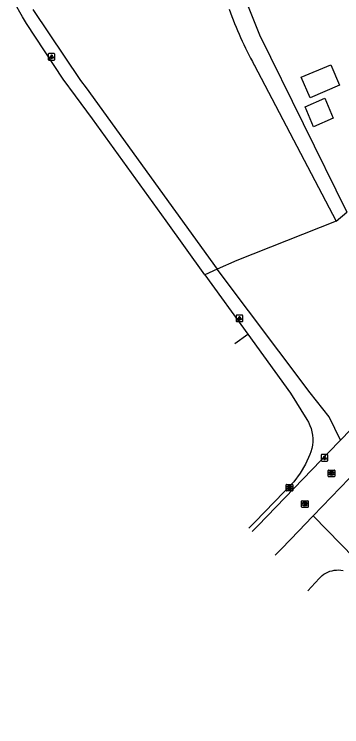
# Model space of a CAD drawing. Extents: x 158474 to 159560, y 388525 to 389605.
# Drawn here: x 158476.9 to 158526.8, y 388970.1 to 389078.8 of the extents above; entities that cross this region are included whole.
import ezdxf

# ---------------------------------------------------------------- set-up
doc = ezdxf.new("R2010")
doc.units = 0
for name, color, linetype in [('IMGEO_Berm_groen', 7, 'Continuous'), ('IMGEO_Erf', 7, 'Continuous'), ('IMGEO_Fietspad_gesloten', 7, 'Continuous'), ('IMGEO_Greppel_droge_sloot', 7, 'Continuous'), ('IMGEO_Kolk', 7, 'Continuous'), ('IMGEO_Lichtpunt', 7, 'Continuous'), ('IMGEO_Loofbos', 7, 'Continuous'), ('IMGEO_Pand', 7, 'Continuous'), ('IMGEO_Rijbaan_lokaal_open', 7, 'Continuous'), ('IMGEO_Rioolput', 7, 'Continuous'), ('IMGEO_Waterloop', 7, 'Continuous')]:
    doc.layers.add(name, color=color, linetype=linetype)

msp = doc.modelspace()

# ---------------------------------------------------------------- linework, layer by layer
at = {"layer": 'IMGEO_Berm_groen'}
for points in [[(158507.8, 389039.91), (158505.93, 389039.07)], [(158526.58, 389013.83), (158524.84, 389017.39), (158521.96, 389021.04), (158507.8, 389039.91)]]:
    msp.add_lwpolyline(points, dxfattribs=at)
at = {"layer": 'IMGEO_Erf'}
msp.add_lwpolyline([(158555.38, 388970.1), (158542.24, 388983.17), (158528.74, 388995.85), (158522.42, 389002.29)], dxfattribs=at)
at = {"layer": 'IMGEO_Fietspad_gesloten'}
for points in [[(158505.93, 389039.07), (158500, 389047.31), (158488.81, 389062.85), (158486.22, 389066.39), (158484.33, 389068.93), (158478.74, 389077.41), (158478.12, 389078.4), (158476.88, 389080.68)], [(158505.93, 389039.07), (158512.45, 389030.02)], [(158510.51, 389028.57), (158512.45, 389030.02)], [(158512.45, 389030.02), (158518.96, 389020.98), (158521.47, 389016.96), (158521.7, 389016.56), (158521.92, 389016.09), (158522.1, 389015.61), (158522.23, 389015.11), (158522.32, 389014.61), (158522.36, 389014.1), (158522.36, 389013.58), (158522.31, 389013.07), (158522.22, 389012.57), (158522.08, 389012.07), (158521.91, 389011.66), (158521.23, 389010.19), (158520.42, 389008.79), (158519.49, 389007.47), (158513.51, 389001.34), (158512.6, 389000.41), (158512.6, 389000.41)]]:
    msp.add_lwpolyline(points, dxfattribs=at)
at = {"layer": 'IMGEO_Greppel_droge_sloot'}
for points in [[(158502.14, 389112.9), (158501.95, 389108.47), (158502.04, 389106.94), (158502.37, 389105.45), (158514.24, 389075.69), (158527.57, 389048.61)], [(158513.44, 389071.07), (158525.91, 389047.24)], [(158525.91, 389047.24), (158527.57, 389048.61)]]:
    msp.add_lwpolyline(points, dxfattribs=at)
msp.add_arc((158563.89, 389098.77), 57.55, 199.4806, 208.7726, dxfattribs=at)
at = {"layer": 'IMGEO_Kolk'}
for p, q in [((158524.7, 389008.34), (158524.7, 389009.19)), ((158524.78, 389009.26), (158525.63, 389009.26)), ((158525.19, 389009.04), (158525.22, 389009.04)), ((158525.7, 389009.19), (158525.7, 389008.34)), ((158525.63, 389008.26), (158524.78, 389008.26)), ((158525.21, 389008.48), (158525.19, 389008.48))]:
    msp.add_line(p, q, dxfattribs=at)
for points in [[(158524.7, 389008.34), (158524.7, 389009.19)], [(158524.78, 389009.26), (158525.63, 389009.26)], [(158525.7, 389009.19), (158525.7, 389008.34)], [(158525.63, 389008.26), (158524.78, 389008.26)], [(158525.02, 389008.96), (158525.15, 389008.96), (158525.15, 389008.81), (158525.28, 389008.96), (158525.44, 389008.96), (158525.3, 389008.81), (158525.45, 389008.56), (158525.3, 389008.56), (158525.21, 389008.73), (158525.15, 389008.66), (158525.15, 389008.56), (158525.02, 389008.56), (158525.02, 389008.96)]]:
    msp.add_lwpolyline(points, dxfattribs=at)
for centre, start, end in [((158524.78, 389009.19), 91.552, 178.448), ((158524.78, 389009.19), 91.552, 178.448), ((158525.63, 389009.19), 1.552, 88.448), ((158525.63, 389009.19), 1.552, 88.448), ((158524.78, 389008.34), 181.552, 268.448), ((158524.78, 389008.34), 181.552, 268.448), ((158525.63, 389008.34), 271.552, 358.448), ((158525.63, 389008.34), 271.552, 358.448)]:
    msp.add_arc(centre, 0.0765, start, end, dxfattribs=at)
for centre, major_axis, ratio, start_param, end_param in [((158525.19, 389008.76), (-0.387, 0.002), 0.722429, 4.712389, 7.853982), ((158525.21, 389008.76), (-0.39, 0.002), 0.717154, 1.570796, 4.712389)]:
    msp.add_ellipse(centre, major_axis=major_axis, ratio=ratio, start_param=start_param, end_param=end_param, dxfattribs=at)
at = {"layer": 'IMGEO_Lichtpunt'}
for p, q in [((158482.06, 389072.72), (158482.06, 389071.91)), ((158482.06, 389072.72), (158482.06, 389071.91)), ((158482.96, 389072.81), (158482.16, 389072.81)), ((158482.96, 389072.81), (158482.16, 389072.81)), ((158483.06, 389071.91), (158483.06, 389072.72)), ((158483.06, 389071.91), (158483.06, 389072.72)), ((158482.16, 389071.82), (158482.96, 389071.82)), ((158482.16, 389071.82), (158482.96, 389071.82)), ((158510.69, 389032.82), (158510.69, 389032.01)), ((158510.69, 389032.82), (158510.69, 389032.01)), ((158511.6, 389032.91), (158510.79, 389032.91)), ((158511.6, 389032.91), (158510.79, 389032.91)), ((158510.79, 389031.92), (158511.6, 389031.92)), ((158510.79, 389031.92), (158511.6, 389031.92)), ((158511.69, 389032.01), (158511.69, 389032.82)), ((158511.69, 389032.01), (158511.69, 389032.82)), ((158523.65, 389011.55), (158523.65, 389010.74)), ((158523.65, 389011.55), (158523.65, 389010.74)), ((158524.55, 389011.65), (158523.75, 389011.65)), ((158524.55, 389011.65), (158523.75, 389011.65)), ((158524.65, 389010.74), (158524.65, 389011.55)), ((158524.65, 389010.74), (158524.65, 389011.55)), ((158523.75, 389010.65), (158524.55, 389010.65)), ((158523.75, 389010.65), (158524.55, 389010.65))]:
    msp.add_line(p, q, dxfattribs=at)
for points in [[(158482.44, 389072.38), (158482.47, 389072.35), (158482.29, 389072.09), (158482.25, 389072.12), (158482.44, 389072.38)], [(158482.54, 389072.33), (158482.59, 389072.33), (158482.59, 389072.01), (158482.54, 389072.01), (158482.54, 389072.33)], [(158482.65, 389072.35), (158482.69, 389072.38), (158482.87, 389072.12), (158482.83, 389072.09), (158482.65, 389072.35)], [(158511.07, 389032.48), (158511.11, 389032.46), (158510.92, 389032.19), (158510.88, 389032.22), (158511.07, 389032.48)], [(158511.17, 389032.44), (158511.22, 389032.44), (158511.22, 389032.11), (158511.17, 389032.11), (158511.17, 389032.44)], [(158511.28, 389032.46), (158511.32, 389032.48), (158511.5, 389032.22), (158511.47, 389032.19), (158511.28, 389032.46)], [(158524.03, 389011.21), (158524.06, 389011.19), (158523.88, 389010.92), (158523.84, 389010.95), (158524.03, 389011.21)], [(158524.24, 389011.19), (158524.28, 389011.21), (158524.46, 389010.95), (158524.42, 389010.92), (158524.24, 389011.19)], [(158524.13, 389011.17), (158524.18, 389011.17), (158524.18, 389010.84), (158524.13, 389010.84), (158524.13, 389011.17)]]:
    msp.add_lwpolyline(points, dxfattribs=at)
for centre in [(158482.56, 389072.52), (158511.19, 389032.62), (158524.15, 389011.35)]:
    msp.add_circle(centre, 0.0994, dxfattribs=at)
for centre, start, end in [((158482.16, 389072.72), 90, 180), ((158482.16, 389072.72), 90, 180), ((158482.96, 389072.72), 0, 90), ((158482.96, 389072.72), 0, 90), ((158482.16, 389071.91), 180, 270), ((158482.16, 389071.91), 180, 270), ((158482.96, 389071.91), 270, 0), ((158482.96, 389071.91), 270, 360), ((158510.79, 389032.82), 90, 180), ((158510.79, 389032.82), 90, 180), ((158510.79, 389032.01), 180, 270), ((158510.79, 389032.01), 180, 270), ((158511.6, 389032.82), 0, 90), ((158511.6, 389032.82), 0, 90), ((158511.6, 389032.01), 270, 0), ((158511.6, 389032.01), 270, 360), ((158523.75, 389011.55), 90, 180), ((158523.75, 389011.55), 90, 180), ((158524.55, 389011.55), 0, 90), ((158524.55, 389011.55), 0, 90), ((158523.75, 389010.74), 180, 270), ((158523.75, 389010.74), 180, 270), ((158524.55, 389010.74), 270, 0), ((158524.55, 389010.74), 270, 360)]:
    msp.add_arc(centre, 0.0946, start, end, dxfattribs=at)
at = {"layer": 'IMGEO_Loofbos'}
for points in [[(158479.73, 389079.54), (158486.99, 389068.7), (158487.85, 389067.57), (158501.46, 389048.7), (158507.8, 389039.91)], [(158525.91, 389047.24), (158510.77, 389041.23), (158507.8, 389039.91)]]:
    msp.add_lwpolyline(points, dxfattribs=at)
at = {"layer": 'IMGEO_Pand'}
for points in [[(158526.44, 389067.99), (158521.96, 389066.07), (158520.61, 389069.2), (158525.1, 389071.12), (158526.44, 389067.99)], [(158525.49, 389062.94), (158522.49, 389061.66), (158521.19, 389064.71), (158524.19, 389065.99), (158525.49, 389062.94)]]:
    msp.add_lwpolyline(points, dxfattribs=at)
at = {"layer": 'IMGEO_Rijbaan_lokaal_open'}
for points in [[(158535.49, 389022.72), (158531.84, 389019.26), (158530.17, 389017.57), (158529.56, 389016.94), (158526.58, 389013.83)], [(158522.42, 389002.29), (158527.91, 389007.98), (158535.58, 389015.74)], [(158513.13, 388999.9), (158513.13, 388999.9), (158513.23, 389000), (158514.02, 389000.82), (158526.35, 389013.6), (158526.58, 389013.83)], [(158522.42, 389002.29), (158522.26, 389002.12), (158520.22, 389000), (158517.58, 388997.26), (158516.64, 388996.28), (158516.64, 388996.28)]]:
    msp.add_lwpolyline(points, dxfattribs=at)
at = {"layer": 'IMGEO_Rioolput'}
for p, q in [((158518.32, 389006.15), (158518.32, 389007.01)), ((158518.39, 389007.08), (158519.25, 389007.08)), ((158518.81, 389006.86), (158518.83, 389006.86)), ((158519.32, 389007.01), (158519.32, 389006.15)), ((158519.25, 389006.08), (158518.39, 389006.08)), ((158518.83, 389006.3), (158518.8, 389006.3)), ((158520.66, 389003.65), (158520.66, 389004.5)), ((158520.74, 389004.58), (158521.59, 389004.58)), ((158521.15, 389004.36), (158521.18, 389004.36)), ((158521.17, 389003.8), (158521.15, 389003.8)), ((158521.66, 389004.5), (158521.66, 389003.65)), ((158521.59, 389003.58), (158520.74, 389003.58))]:
    msp.add_line(p, q, dxfattribs=at)
for points in [[(158518.32, 389006.15), (158518.32, 389007.01)], [(158518.39, 389007.08), (158519.25, 389007.08)], [(158519.32, 389007.01), (158519.32, 389006.15)], [(158519.25, 389006.08), (158518.39, 389006.08)], [(158518.91, 389006.78), (158518.66, 389006.78), (158518.66, 389006.38)], [(158518.66, 389006.38), (158518.78, 389006.38), (158518.78, 389006.54), (158518.79, 389006.54)], [(158518.83, 389006.7), (158518.78, 389006.7), (158518.78, 389006.62)], [(158518.78, 389006.62), (158518.83, 389006.62)], [(158518.84, 389006.51), (158518.91, 389006.38), (158519.05, 389006.38), (158518.98, 389006.51)], [(158520.66, 389003.65), (158520.66, 389004.5)], [(158520.74, 389004.58), (158521.59, 389004.58)], [(158521.25, 389004.27), (158521, 389004.28), (158521, 389003.88)], [(158521, 389003.88), (158521.12, 389003.88), (158521.12, 389004.04), (158521.14, 389004.04)], [(158521.18, 389004.2), (158521.12, 389004.2), (158521.12, 389004.11)], [(158521.12, 389004.11), (158521.18, 389004.11)], [(158521.18, 389004.01), (158521.25, 389003.88), (158521.39, 389003.88), (158521.33, 389004)], [(158521.66, 389004.5), (158521.66, 389003.65)], [(158521.59, 389003.58), (158520.74, 389003.58)]]:
    msp.add_lwpolyline(points, dxfattribs=at)
for centre, radius, start, end in [((158518.4, 389007), 0.0765, 91.552, 178.448), ((158518.4, 389007), 0.0765, 91.552, 178.448), ((158519.24, 389007), 0.0765, 1.552, 88.448), ((158519.24, 389007), 0.0765, 1.552, 88.448), ((158518.4, 389006.15), 0.0765, 181.552, 268.448), ((158518.4, 389006.15), 0.0765, 181.552, 268.448), ((158518.79, 389006.49), 0.0533, 26.0293, 88.6989), ((158518.84, 389006.6), 0.0964, 77.0061, 93.1865), ((158518.82, 389006.81), 0.19, 274.7715, 282.9687), ((158518.85, 389006.66), 0.0378, 276.6634, 79.6772), ((158518.91, 389006.67), 0.109, 350.3612, 89.416), ((158518.91, 389006.67), 0.112, 277.5842, 350.9817), ((158518.89, 389006.45), 0.108, 29.5134, 73.7905), ((158519.24, 389006.15), 0.0765, 271.552, 358.448), ((158519.24, 389006.15), 0.0765, 271.552, 358.448), ((158520.74, 389004.5), 0.0765, 91.552, 178.448), ((158520.74, 389004.5), 0.0765, 91.552, 178.448), ((158520.74, 389003.65), 0.0765, 181.552, 268.448), ((158520.74, 389003.65), 0.0765, 181.552, 268.448), ((158521.13, 389003.99), 0.0533, 26.0293, 88.6989), ((158521.18, 389004.1), 0.0964, 77.0061, 93.1865), ((158521.16, 389004.3), 0.19, 274.7715, 282.9687), ((158521.2, 389004.16), 0.0378, 276.6634, 79.6772), ((158521.25, 389004.16), 0.109, 350.3612, 89.416), ((158521.25, 389004.16), 0.112, 277.5842, 350.9817), ((158521.23, 389003.95), 0.108, 29.5134, 73.7905), ((158521.59, 389004.5), 0.0765, 1.552, 88.448), ((158521.59, 389004.5), 0.0765, 1.552, 88.448), ((158521.59, 389003.65), 0.0765, 271.552, 358.448), ((158521.59, 389003.65), 0.0765, 271.552, 358.448)]:
    msp.add_arc(centre, radius, start, end, dxfattribs=at)
for centre, major_axis, ratio, start_param, end_param in [((158518.81, 389006.58), (-0.387, 0.002), 0.722429, 4.712389, 7.853982), ((158518.83, 389006.58), (-0.39, 0.002), 0.717154, 1.570796, 4.712389), ((158521.15, 389004.08), (-0.387, 0.002), 0.722429, 4.712389, 7.853982), ((158521.17, 389004.08), (-0.39, 0.002), 0.717154, 1.570796, 4.712389)]:
    msp.add_ellipse(centre, major_axis=major_axis, ratio=ratio, start_param=start_param, end_param=end_param, dxfattribs=at)
at = {"layer": 'IMGEO_Waterloop'}
msp.add_lwpolyline([(158521.6, 388990.84), (158521.6, 388990.84), (158522.75, 388992.08), (158523.38, 388992.76), (158523.55, 388992.93), (158523.8, 388993.16), (158524.07, 388993.36), (158524.36, 388993.54), (158524.66, 388993.69), (158524.98, 388993.82), (158525.3, 388993.91), (158525.63, 388993.98), (158525.97, 388994.01), (158526.31, 388994.02), (158526.64, 388993.99), (158526.98, 388993.94)], dxfattribs=at)

doc.saveas('drawing.dxf')
